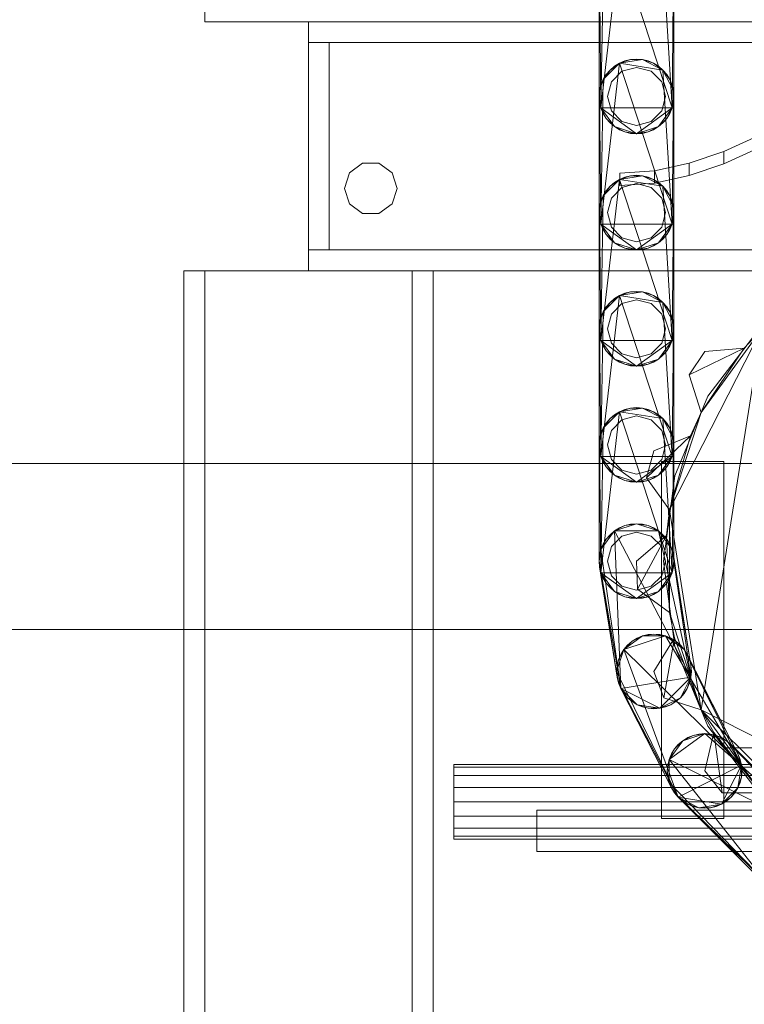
# Model space of a CAD drawing. Header units: millimetres. Extents: x -3490 to 61924, y -72580 to 6847.
# Tile 1041 of 1056: x 59777 to 59951, y 2380 to 2617. Entities that reach past the tile are written whole.
import ezdxf

# ---------------------------------------------------------------- set-up
doc = ezdxf.new("R2010")
doc.units = ezdxf.units.MM
doc.layers.add('lateral_secador', color=7, linetype='Continuous', lineweight=0)

msp = doc.modelspace()

# ---------------------------------------------------------------- linework, layer by layer
at = {"layer": 'lateral_secador'}
for p, q in [((59821.134, 2634.5), (59821.134, 2616.5)), ((59916.575, 2595.719), (59921.048, 2634.519)), ((59921.048, 2634.519), (59933.692, 2595.719)), ((59931.497, 2632.864), (59933.692, 2595.719)), ((59916.575, 2595.719), (59917.114, 2630.586)), ((59916.134, 2598.5), (59916.245, 2627.908)), ((59916.575, 2595.719), (59916.245, 2627.908)), ((59934.023, 2627.908), (59933.692, 2595.719)), ((59934.023, 2627.908), (59934.134, 2598.5)), ((59916.134, 2626.5), (59916.134, 2598.5)), ((59934.134, 2598.5), (59934.134, 2626.5)), ((59821.134, 2616.5), (60201.134, 2616.5)), ((59846.134, 2616.5), (60176.134, 2616.5)), ((59846.134, 2616.5), (59846.134, 2611.5)), ((59846.134, 2611.5), (60176.134, 2611.5)), ((59846.134, 2611.5), (59851.134, 2611.5)), ((59846.134, 2611.5), (59846.134, 2561.5)), ((59851.134, 2561.5), (59851.134, 2611.5)), ((59916.575, 2567.719), (59921.048, 2606.519)), ((59917.114, 2602.586), (59921.048, 2606.519)), ((59918.771, 2604.864), (59921.048, 2606.519)), ((59919.843, 2605.781), (59918.771, 2604.864)), ((59921.048, 2606.519), (59919.843, 2605.781)), ((59921.048, 2606.519), (59923.726, 2607.389)), ((59921.048, 2606.519), (59926.542, 2607.389)), ((59922.353, 2607.06), (59921.048, 2606.519)), ((59921.048, 2606.519), (59931.497, 2604.864)), ((59921.048, 2606.519), (59933.692, 2567.719)), ((59923.726, 2607.389), (59922.353, 2607.06)), ((59925.134, 2607.5), (59923.726, 2607.389)), ((59923.726, 2607.389), (59926.542, 2607.389)), ((59926.542, 2607.389), (59925.134, 2607.5)), ((59926.542, 2607.389), (59929.22, 2606.519)), ((59927.915, 2607.06), (59926.542, 2607.389)), ((59926.542, 2607.389), (59931.497, 2604.864)), ((59929.22, 2606.519), (59927.915, 2607.06)), ((59929.22, 2606.519), (59931.497, 2604.864)), ((59930.425, 2605.781), (59929.22, 2606.519)), ((59931.497, 2604.864), (59930.425, 2605.781)), ((59917.114, 2602.586), (59918.771, 2604.864)), ((59917.853, 2603.79), (59917.114, 2602.586)), ((59918.771, 2604.864), (59917.853, 2603.79)), ((59921.634, 2604.562), (59919.072, 2602)), ((59925.134, 2605.5), (59921.634, 2604.562)), ((59928.634, 2604.562), (59925.134, 2605.5)), ((59931.196, 2602), (59928.634, 2604.562)), ((59931.497, 2604.864), (59933.153, 2602.586)), ((59932.415, 2603.79), (59931.497, 2604.864)), ((59931.497, 2604.864), (59934.023, 2599.908)), ((59931.497, 2604.864), (59933.692, 2567.719)), ((59933.153, 2602.586), (59932.415, 2603.79)), ((59916.245, 2599.908), (59917.114, 2602.586)), ((59916.575, 2601.281), (59916.245, 2599.908)), ((59917.114, 2602.586), (59916.575, 2601.281)), ((59916.575, 2567.719), (59917.114, 2602.586)), ((59919.072, 2602), (59918.134, 2598.5)), ((59932.134, 2598.5), (59931.196, 2602)), ((59933.153, 2602.586), (59934.023, 2599.908)), ((59933.692, 2601.281), (59933.153, 2602.586)), ((59934.023, 2599.908), (59933.692, 2601.281)), ((59916.134, 2570.5), (59916.245, 2599.908)), ((59916.245, 2599.908), (59916.134, 2598.5)), ((59916.134, 2598.5), (59916.134, 2570.5)), ((59916.575, 2595.719), (59916.134, 2598.5)), ((59916.134, 2598.5), (59916.245, 2597.092)), ((59916.575, 2567.719), (59916.245, 2599.908)), ((59918.134, 2598.5), (59919.072, 2595)), ((59931.196, 2595), (59932.134, 2598.5)), ((59934.023, 2599.908), (59933.692, 2567.719)), ((59934.134, 2598.5), (59933.692, 2595.719)), ((59934.023, 2599.908), (59934.134, 2570.5)), ((59934.134, 2598.5), (59934.023, 2599.908)), ((59934.023, 2597.092), (59934.134, 2598.5)), ((59934.134, 2570.5), (59934.134, 2598.5)), ((59916.245, 2597.092), (59916.575, 2595.719)), ((59933.692, 2595.719), (59934.023, 2597.092)), ((59917.853, 2593.21), (59916.575, 2595.719)), ((59916.575, 2595.719), (59917.114, 2594.414)), ((59919.843, 2591.219), (59916.575, 2595.719)), ((59925.134, 2589.5), (59916.575, 2595.719)), ((59933.692, 2595.719), (59916.575, 2595.719)), ((59917.114, 2594.414), (59917.853, 2593.21)), ((59919.072, 2595), (59921.634, 2592.438)), ((59933.692, 2595.719), (59925.134, 2589.5)), ((59928.634, 2592.438), (59931.196, 2595)), ((59933.692, 2595.719), (59930.425, 2591.219)), ((59933.692, 2595.719), (59932.415, 2593.21)), ((59932.415, 2593.21), (59933.153, 2594.414)), ((59933.153, 2594.414), (59933.692, 2595.719)), ((59919.843, 2591.219), (59917.853, 2593.21)), ((59917.853, 2593.21), (59918.771, 2592.136)), ((59918.771, 2592.136), (59919.843, 2591.219)), ((59921.634, 2592.438), (59925.134, 2591.5)), ((59925.134, 2591.5), (59928.634, 2592.438)), ((59932.415, 2593.21), (59930.425, 2591.219)), ((59930.425, 2591.219), (59931.497, 2592.136)), ((59931.497, 2592.136), (59932.415, 2593.21)), ((59922.353, 2589.94), (59919.843, 2591.219)), ((59919.843, 2591.219), (59921.048, 2590.481)), ((59925.134, 2589.5), (59919.843, 2591.219)), ((59921.048, 2590.481), (59922.353, 2589.94)), ((59925.134, 2589.5), (59922.353, 2589.94)), ((59922.353, 2589.94), (59923.726, 2589.611)), ((59923.726, 2589.611), (59925.134, 2589.5)), ((59930.425, 2591.219), (59925.134, 2589.5)), ((59927.915, 2589.94), (59925.134, 2589.5)), ((59925.134, 2589.5), (59926.542, 2589.611)), ((59926.542, 2589.611), (59927.915, 2589.94)), ((59930.425, 2591.219), (59927.915, 2589.94)), ((59927.915, 2589.94), (59929.22, 2590.481)), ((59929.22, 2590.481), (59930.425, 2591.219)), ((59954.467, 2589), (59946.134, 2585.272)), ((59946.134, 2585.272), (59937.801, 2582.412)), ((59954.467, 2586), (59946.134, 2582.272)), ((59946.134, 2585.272), (59946.134, 2582.272)), ((59859.172, 2582.389), (59855.997, 2580.082)), ((59863.096, 2582.389), (59859.172, 2582.389)), ((59866.271, 2580.082), (59863.096, 2582.389)), ((59937.801, 2582.412), (59929.467, 2580.613)), ((59937.801, 2582.412), (59937.801, 2579.412)), ((59946.134, 2582.272), (59937.801, 2579.412)), ((59855.997, 2580.082), (59854.784, 2576.35)), ((59867.484, 2576.35), (59866.271, 2580.082)), ((59929.467, 2580.613), (59921.134, 2580)), ((59921.134, 2580), (59921.134, 2577)), ((59929.467, 2580.613), (59929.467, 2577.613)), ((59916.575, 2539.719), (59921.048, 2578.519)), ((59917.114, 2574.586), (59921.048, 2578.519)), ((59918.771, 2576.864), (59921.048, 2578.519)), ((59919.843, 2577.781), (59918.771, 2576.864)), ((59921.048, 2578.519), (59919.843, 2577.781)), ((59921.048, 2578.519), (59923.726, 2579.389)), ((59921.048, 2578.519), (59926.542, 2579.389)), ((59922.353, 2579.06), (59921.048, 2578.519)), ((59921.048, 2578.519), (59931.497, 2576.864)), ((59921.048, 2578.519), (59933.692, 2539.719)), ((59929.467, 2577.613), (59921.134, 2577)), ((59925.134, 2577.5), (59921.634, 2576.562)), ((59923.726, 2579.389), (59922.353, 2579.06)), ((59925.134, 2579.5), (59923.726, 2579.389)), ((59923.726, 2579.389), (59926.542, 2579.389)), ((59926.542, 2579.389), (59925.134, 2579.5)), ((59928.634, 2576.562), (59925.134, 2577.5)), ((59926.542, 2579.389), (59929.22, 2578.519)), ((59927.915, 2579.06), (59926.542, 2579.389)), ((59926.542, 2579.389), (59931.497, 2576.864)), ((59929.22, 2578.519), (59927.915, 2579.06)), ((59929.22, 2578.519), (59931.497, 2576.864)), ((59930.425, 2577.781), (59929.22, 2578.519)), ((59937.801, 2579.412), (59929.467, 2577.613)), ((59931.497, 2576.864), (59930.425, 2577.781)), ((59854.784, 2576.35), (59855.997, 2572.618)), ((59866.271, 2572.618), (59867.484, 2576.35)), ((59917.114, 2574.586), (59918.771, 2576.864)), ((59917.853, 2575.79), (59917.114, 2574.586)), ((59918.771, 2576.864), (59917.853, 2575.79)), ((59921.634, 2576.562), (59919.072, 2574)), ((59931.196, 2574), (59928.634, 2576.562)), ((59931.497, 2576.864), (59933.153, 2574.586)), ((59932.415, 2575.79), (59931.497, 2576.864)), ((59931.497, 2576.864), (59934.023, 2571.908)), ((59931.497, 2576.864), (59933.692, 2539.719)), ((59933.153, 2574.586), (59932.415, 2575.79)), ((59855.997, 2572.618), (59859.172, 2570.311)), ((59863.096, 2570.311), (59866.271, 2572.618)), ((59916.245, 2571.908), (59917.114, 2574.586)), ((59916.575, 2573.281), (59916.245, 2571.908)), ((59917.114, 2574.586), (59916.575, 2573.281)), ((59916.575, 2539.719), (59917.114, 2574.586)), ((59919.072, 2574), (59918.134, 2570.5)), ((59932.134, 2570.5), (59931.196, 2574)), ((59933.153, 2574.586), (59934.023, 2571.908)), ((59933.692, 2573.281), (59933.153, 2574.586)), ((59934.023, 2571.908), (59933.692, 2573.281)), ((59859.172, 2570.311), (59863.096, 2570.311)), ((59916.134, 2542.5), (59916.245, 2571.908)), ((59916.245, 2571.908), (59916.134, 2570.5)), ((59916.134, 2570.5), (59916.134, 2542.5)), ((59916.575, 2567.719), (59916.134, 2570.5)), ((59916.134, 2570.5), (59916.245, 2569.092)), ((59916.575, 2539.719), (59916.245, 2571.908)), ((59918.134, 2570.5), (59919.072, 2567)), ((59931.196, 2567), (59932.134, 2570.5)), ((59934.023, 2571.908), (59933.692, 2539.719)), ((59934.134, 2570.5), (59933.692, 2567.719)), ((59934.023, 2571.908), (59934.134, 2542.5)), ((59934.134, 2570.5), (59934.023, 2571.908)), ((59934.023, 2569.092), (59934.134, 2570.5)), ((59934.134, 2542.5), (59934.134, 2570.5)), ((59916.245, 2569.092), (59916.575, 2567.719)), ((59917.853, 2565.21), (59916.575, 2567.719)), ((59916.575, 2567.719), (59917.114, 2566.414)), ((59919.843, 2563.219), (59916.575, 2567.719)), ((59925.134, 2561.5), (59916.575, 2567.719)), ((59933.692, 2567.719), (59916.575, 2567.719)), ((59933.692, 2567.719), (59925.134, 2561.5)), ((59933.692, 2567.719), (59930.425, 2563.219)), ((59933.692, 2567.719), (59932.415, 2565.21)), ((59933.153, 2566.414), (59933.692, 2567.719)), ((59933.692, 2567.719), (59934.023, 2569.092)), ((59917.114, 2566.414), (59917.853, 2565.21)), ((59919.072, 2567), (59921.634, 2564.438)), ((59928.634, 2564.438), (59931.196, 2567)), ((59932.415, 2565.21), (59933.153, 2566.414)), ((59919.843, 2563.219), (59917.853, 2565.21)), ((59917.853, 2565.21), (59918.771, 2564.136)), ((59918.771, 2564.136), (59919.843, 2563.219)), ((59922.353, 2561.94), (59919.843, 2563.219)), ((59919.843, 2563.219), (59921.048, 2562.481)), ((59925.134, 2561.5), (59919.843, 2563.219)), ((59921.634, 2564.438), (59925.134, 2563.5)), ((59925.134, 2563.5), (59928.634, 2564.438)), ((59930.425, 2563.219), (59925.134, 2561.5)), ((59930.425, 2563.219), (59927.915, 2561.94)), ((59929.22, 2562.481), (59930.425, 2563.219)), ((59932.415, 2565.21), (59930.425, 2563.219)), ((59930.425, 2563.219), (59931.497, 2564.136)), ((59931.497, 2564.136), (59932.415, 2565.21)), ((59846.134, 2561.5), (60176.134, 2561.5)), ((59846.134, 2561.5), (59846.134, 2556.5)), ((59846.134, 2561.5), (59851.134, 2561.5)), ((59921.048, 2562.481), (59922.353, 2561.94)), ((59925.134, 2561.5), (59922.353, 2561.94)), ((59922.353, 2561.94), (59923.726, 2561.611)), ((59923.726, 2561.611), (59925.134, 2561.5)), ((59927.915, 2561.94), (59925.134, 2561.5)), ((59925.134, 2561.5), (59926.542, 2561.611)), ((59926.542, 2561.611), (59927.915, 2561.94)), ((59927.915, 2561.94), (59929.22, 2562.481)), ((59816.134, 2556.5), (59876.134, 2556.5)), ((59816.134, 2556.5), (59816.134, 20)), ((59816.134, 2556.5), (59821.134, 2556.5)), ((59821.134, 20), (59821.134, 2556.5)), ((59846.134, 2556.5), (60176.134, 2556.5)), ((59871.134, 2556.5), (59876.134, 2556.5)), ((59871.134, 2556.5), (59871.134, 20)), ((59876.134, 20), (59876.134, 2556.5)), ((59921.048, 2550.519), (59923.726, 2551.389)), ((59921.048, 2550.519), (59926.542, 2551.389)), ((59922.353, 2551.06), (59921.048, 2550.519)), ((59923.726, 2551.389), (59922.353, 2551.06)), ((59925.134, 2551.5), (59923.726, 2551.389)), ((59923.726, 2551.389), (59926.542, 2551.389)), ((59926.542, 2551.389), (59925.134, 2551.5)), ((59926.542, 2551.389), (59929.22, 2550.519)), ((59927.915, 2551.06), (59926.542, 2551.389)), ((59926.542, 2551.389), (59931.497, 2548.864)), ((59929.22, 2550.519), (59927.915, 2551.06)), ((59916.575, 2511.719), (59921.048, 2550.519)), ((59917.114, 2546.586), (59921.048, 2550.519)), ((59917.114, 2546.586), (59918.771, 2548.864)), ((59918.771, 2548.864), (59917.853, 2547.79)), ((59918.771, 2548.864), (59921.048, 2550.519)), ((59919.843, 2549.781), (59918.771, 2548.864)), ((59921.048, 2550.519), (59919.843, 2549.781)), ((59921.048, 2550.519), (59931.497, 2548.864)), ((59921.048, 2550.519), (59933.692, 2511.719)), ((59925.134, 2549.5), (59921.634, 2548.562)), ((59928.634, 2548.562), (59925.134, 2549.5)), ((59929.22, 2550.519), (59931.497, 2548.864)), ((59930.425, 2549.781), (59929.22, 2550.519)), ((59931.497, 2548.864), (59930.425, 2549.781)), ((59931.497, 2548.864), (59933.153, 2546.586)), ((59932.415, 2547.79), (59931.497, 2548.864)), ((59931.497, 2548.864), (59934.023, 2543.908)), ((59931.497, 2548.864), (59933.692, 2511.719)), ((59916.245, 2543.908), (59917.114, 2546.586)), ((59917.114, 2546.586), (59916.575, 2545.281)), ((59916.575, 2511.719), (59917.114, 2546.586)), ((59917.853, 2547.79), (59917.114, 2546.586)), ((59921.634, 2548.562), (59919.072, 2546)), ((59931.196, 2546), (59928.634, 2548.562)), ((59933.153, 2546.586), (59932.415, 2547.79)), ((59933.153, 2546.586), (59934.023, 2543.908)), ((59933.692, 2545.281), (59933.153, 2546.586)), ((59916.575, 2545.281), (59916.245, 2543.908)), ((59919.072, 2546), (59918.134, 2542.5)), ((59932.134, 2542.5), (59931.196, 2546)), ((59934.023, 2543.908), (59933.692, 2545.281)), ((59916.134, 2514.5), (59916.245, 2543.908)), ((59916.245, 2543.908), (59916.134, 2542.5)), ((59916.134, 2542.5), (59916.134, 2514.5)), ((59916.575, 2539.719), (59916.134, 2542.5)), ((59916.134, 2542.5), (59916.245, 2541.092)), ((59916.575, 2511.719), (59916.245, 2543.908)), ((59918.134, 2542.5), (59919.072, 2539)), ((59931.196, 2539), (59932.134, 2542.5)), ((59933.107, 2498.858), (59955.273, 2542.361)), ((59934.023, 2543.908), (59933.692, 2511.719)), ((59934.134, 2542.5), (59933.692, 2539.719)), ((59934.023, 2543.908), (59934.134, 2514.5)), ((59934.134, 2542.5), (59934.023, 2543.908)), ((59934.023, 2541.092), (59934.134, 2542.5)), ((59934.134, 2514.5), (59934.134, 2542.5)), ((59940.745, 2522.365), (59955.273, 2542.361)), ((59940.745, 2450.635), (59955.273, 2542.361)), ((59954.919, 2542.715), (59942.285, 2526.25)), ((59955.273, 2542.361), (59951.062, 2537.806)), ((59916.245, 2541.092), (59916.575, 2539.719)), ((59917.853, 2537.21), (59916.575, 2539.719)), ((59916.575, 2539.719), (59917.114, 2538.414)), ((59919.843, 2535.219), (59916.575, 2539.719)), ((59925.134, 2533.5), (59916.575, 2539.719)), ((59933.692, 2539.719), (59916.575, 2539.719)), ((59933.692, 2539.719), (59925.134, 2533.5)), ((59933.692, 2539.719), (59930.425, 2535.219)), ((59933.692, 2539.719), (59932.415, 2537.21)), ((59933.153, 2538.414), (59933.692, 2539.719)), ((59933.692, 2539.719), (59934.023, 2541.092)), ((59917.114, 2538.414), (59917.853, 2537.21)), ((59919.843, 2535.219), (59917.853, 2537.21)), ((59917.853, 2537.21), (59918.771, 2536.136)), ((59919.072, 2539), (59921.634, 2536.438)), ((59928.634, 2536.438), (59931.196, 2539)), ((59932.415, 2537.21), (59930.425, 2535.219)), ((59931.497, 2536.136), (59932.415, 2537.21)), ((59932.415, 2537.21), (59933.153, 2538.414)), ((59937.808, 2531.435), (59951.062, 2537.806)), ((59941.558, 2537.05), (59937.808, 2531.435)), ((59940.745, 2522.365), (59951.062, 2537.806)), ((59951.062, 2537.806), (59941.558, 2537.05)), ((59918.771, 2536.136), (59919.843, 2535.219)), ((59922.353, 2533.94), (59919.843, 2535.219)), ((59919.843, 2535.219), (59921.048, 2534.481)), ((59925.134, 2533.5), (59919.843, 2535.219)), ((59921.048, 2534.481), (59922.353, 2533.94)), ((59921.634, 2536.438), (59925.134, 2535.5)), ((59925.134, 2535.5), (59928.634, 2536.438)), ((59930.425, 2535.219), (59925.134, 2533.5)), ((59930.425, 2535.219), (59927.915, 2533.94)), ((59927.915, 2533.94), (59929.22, 2534.481)), ((59929.22, 2534.481), (59930.425, 2535.219)), ((59930.425, 2535.219), (59931.497, 2536.136)), ((59925.134, 2533.5), (59922.353, 2533.94)), ((59922.353, 2533.94), (59923.726, 2533.611)), ((59923.726, 2533.611), (59925.134, 2533.5)), ((59927.915, 2533.94), (59925.134, 2533.5)), ((59925.134, 2533.5), (59926.542, 2533.611)), ((59926.542, 2533.611), (59927.915, 2533.94)), ((59937.808, 2531.435), (59940.745, 2522.365)), ((59942.285, 2526.25), (59934.343, 2507.076)), ((59921.048, 2522.519), (59923.726, 2523.389)), ((59921.048, 2522.519), (59926.542, 2523.389)), ((59922.353, 2523.06), (59921.048, 2522.519)), ((59923.726, 2523.389), (59922.353, 2523.06)), ((59925.134, 2523.5), (59923.726, 2523.389)), ((59923.726, 2523.389), (59926.542, 2523.389)), ((59926.542, 2523.389), (59925.134, 2523.5)), ((59926.542, 2523.389), (59929.22, 2522.519)), ((59927.915, 2523.06), (59926.542, 2523.389)), ((59926.542, 2523.389), (59931.497, 2520.864)), ((59929.22, 2522.519), (59927.915, 2523.06)), ((59916.575, 2483.719), (59921.048, 2522.519)), ((59917.114, 2518.586), (59921.048, 2522.519)), ((59917.114, 2518.586), (59918.771, 2520.864)), ((59918.771, 2520.864), (59917.853, 2519.79)), ((59918.771, 2520.864), (59921.048, 2522.519)), ((59919.843, 2521.781), (59918.771, 2520.864)), ((59921.634, 2520.562), (59919.072, 2518)), ((59921.048, 2522.519), (59919.843, 2521.781)), ((59921.048, 2522.519), (59931.497, 2520.864)), ((59921.048, 2522.519), (59933.692, 2483.719)), ((59925.134, 2521.5), (59921.634, 2520.562)), ((59928.634, 2520.562), (59925.134, 2521.5)), ((59931.196, 2518), (59928.634, 2520.562)), ((59929.22, 2522.519), (59931.497, 2520.864)), ((59930.425, 2521.781), (59929.22, 2522.519)), ((59931.497, 2520.864), (59930.425, 2521.781)), ((59931.497, 2520.864), (59933.153, 2518.586)), ((59932.415, 2519.79), (59931.497, 2520.864)), ((59931.497, 2520.864), (59934.023, 2515.908)), ((59931.497, 2520.864), (59933.692, 2483.719)), ((59933.107, 2498.858), (59940.745, 2522.365)), ((59940.745, 2522.365), (59938.148, 2516.732)), ((59916.245, 2515.908), (59917.114, 2518.586)), ((59917.114, 2518.586), (59916.575, 2517.281)), ((59916.575, 2483.719), (59917.114, 2518.586)), ((59917.853, 2519.79), (59917.114, 2518.586)), ((59919.072, 2518), (59918.134, 2514.5)), ((59932.134, 2514.5), (59931.196, 2518)), ((59933.153, 2518.586), (59932.415, 2519.79)), ((59933.153, 2518.586), (59934.023, 2515.908)), ((59933.692, 2517.281), (59933.153, 2518.586)), ((59916.134, 2486.5), (59916.245, 2515.908)), ((59916.245, 2515.908), (59916.134, 2514.5)), ((59916.575, 2517.281), (59916.245, 2515.908)), ((59916.575, 2483.719), (59916.245, 2515.908)), ((59927.511, 2506.576), (59938.148, 2516.732)), ((59938.148, 2516.732), (59929.343, 2513.075)), ((59933.107, 2498.858), (59938.148, 2516.732)), ((59934.023, 2515.908), (59933.692, 2517.281)), ((59934.023, 2515.908), (59933.692, 2483.719)), ((59934.023, 2515.908), (59934.134, 2486.5)), ((59934.134, 2514.5), (59934.023, 2515.908)), ((59916.134, 2514.5), (59916.134, 2486.5)), ((59916.575, 2511.719), (59916.134, 2514.5)), ((59916.134, 2514.5), (59916.245, 2513.092)), ((59916.245, 2513.092), (59916.575, 2511.719)), ((59918.134, 2514.5), (59919.072, 2511)), ((59929.343, 2513.075), (59927.511, 2506.576)), ((59931.196, 2511), (59932.134, 2514.5)), ((59934.134, 2514.5), (59933.692, 2511.719)), ((59933.692, 2511.719), (59934.023, 2513.092)), ((59934.023, 2513.092), (59934.134, 2514.5)), ((59934.134, 2486.5), (59934.134, 2514.5)), ((59917.853, 2509.21), (59916.575, 2511.719)), ((59916.575, 2511.719), (59917.114, 2510.414)), ((59919.843, 2507.219), (59916.575, 2511.719)), ((59925.134, 2505.5), (59916.575, 2511.719)), ((59933.692, 2511.719), (59916.575, 2511.719)), ((59919.072, 2511), (59921.634, 2508.438)), ((59933.692, 2511.719), (59925.134, 2505.5)), ((59928.634, 2508.438), (59931.196, 2511)), ((59933.692, 2511.719), (59930.425, 2507.219)), ((59933.692, 2511.719), (59932.415, 2509.21)), ((59933.153, 2510.414), (59933.692, 2511.719)), ((40811.134, 2510), (60111.134, 2510)), ((59917.114, 2510.414), (59917.853, 2509.21)), ((59919.843, 2507.219), (59917.853, 2509.21)), ((59917.853, 2509.21), (59918.771, 2508.136)), ((59921.634, 2508.438), (59925.134, 2507.5)), ((59925.134, 2507.5), (59928.634, 2508.438)), ((59932.415, 2509.21), (59930.425, 2507.219)), ((59931.134, 2510.5), (59946.134, 2510.5)), ((59931.134, 2510.5), (59931.134, 2424.5)), ((59931.497, 2508.136), (59932.415, 2509.21)), ((59932.415, 2509.21), (59933.153, 2510.414)), ((59946.134, 2424.5), (59946.134, 2510.5)), ((59918.771, 2508.136), (59919.843, 2507.219)), ((59922.353, 2505.94), (59919.843, 2507.219)), ((59919.843, 2507.219), (59921.048, 2506.481)), ((59925.134, 2505.5), (59919.843, 2507.219)), ((59921.048, 2506.481), (59922.353, 2505.94)), ((59930.425, 2507.219), (59925.134, 2505.5)), ((59927.511, 2506.576), (59933.107, 2498.858)), ((59930.425, 2507.219), (59927.915, 2505.94)), ((59927.915, 2505.94), (59929.22, 2506.481)), ((59929.22, 2506.481), (59930.425, 2507.219)), ((59930.425, 2507.219), (59931.497, 2508.136)), ((59934.343, 2507.076), (59931.634, 2486.5)), ((59925.134, 2505.5), (59922.353, 2505.94)), ((59922.353, 2505.94), (59923.726, 2505.611)), ((59923.726, 2505.611), (59925.134, 2505.5)), ((59927.915, 2505.94), (59925.134, 2505.5)), ((59925.134, 2505.5), (59926.542, 2505.611)), ((59926.542, 2505.611), (59927.915, 2505.94)), ((59933.107, 2498.858), (59932.378, 2492.698)), ((59933.107, 2474.142), (59933.107, 2498.858)), ((59940.745, 2450.635), (59933.107, 2498.858)), ((59919.843, 2493.781), (59925.134, 2495.5)), ((59919.843, 2493.781), (59922.353, 2495.06)), ((59921.048, 2494.519), (59919.843, 2493.781)), ((59922.353, 2495.06), (59921.048, 2494.519)), ((59922.353, 2495.06), (59925.134, 2495.5)), ((59923.726, 2495.389), (59922.353, 2495.06)), ((59925.134, 2495.5), (59923.726, 2495.389)), ((59925.134, 2495.5), (59927.915, 2495.06)), ((59926.542, 2495.389), (59925.134, 2495.5)), ((59925.134, 2495.5), (59930.425, 2493.781)), ((59927.915, 2495.06), (59926.542, 2495.389)), ((59927.915, 2495.06), (59930.425, 2493.781)), ((59929.22, 2494.519), (59927.915, 2495.06)), ((59930.425, 2493.781), (59929.22, 2494.519)), ((59916.575, 2489.281), (59919.843, 2493.781)), ((59916.575, 2489.281), (59917.853, 2491.79)), ((59917.853, 2491.79), (59917.114, 2490.586)), ((59917.853, 2491.79), (59919.843, 2493.781)), ((59918.771, 2492.864), (59917.853, 2491.79)), ((59919.843, 2493.781), (59918.771, 2492.864)), ((59921.634, 2492.562), (59919.072, 2490)), ((59919.843, 2493.781), (59930.425, 2493.781)), ((59921.323, 2455.839), (59919.843, 2493.781)), ((59919.843, 2493.781), (59938.232, 2458.517)), ((59925.134, 2493.5), (59921.634, 2492.562)), ((59928.634, 2492.562), (59925.134, 2493.5)), ((59932.378, 2492.698), (59925.134, 2486.5)), ((59925.4, 2479.752), (59932.378, 2492.698)), ((59931.196, 2490), (59928.634, 2492.562)), ((59930.425, 2493.781), (59932.415, 2491.79)), ((59931.497, 2492.864), (59930.425, 2493.781)), ((59930.425, 2493.781), (59933.692, 2489.281)), ((59930.425, 2493.781), (59938.232, 2458.517)), ((59932.415, 2491.79), (59931.497, 2492.864)), ((59933.107, 2474.142), (59932.378, 2492.698)), ((59932.415, 2491.79), (59933.692, 2489.281)), ((59933.153, 2490.586), (59932.415, 2491.79)), ((59917.114, 2490.586), (59916.575, 2489.281)), ((59919.072, 2490), (59918.134, 2486.5)), ((59932.134, 2486.5), (59931.196, 2490)), ((59933.692, 2489.281), (59933.153, 2490.586)), ((59916.134, 2486.5), (59916.575, 2489.281)), ((59916.245, 2487.908), (59916.134, 2486.5)), ((59916.575, 2489.281), (59916.245, 2487.908)), ((59921.323, 2455.839), (59916.575, 2489.281)), ((59933.692, 2489.281), (59938.232, 2461.333)), ((59934.023, 2487.908), (59933.692, 2489.281)), ((59933.692, 2489.281), (59938.232, 2458.517)), ((59938.232, 2461.333), (59934.023, 2487.908)), ((59916.575, 2483.719), (59916.134, 2486.5)), ((59916.134, 2486.5), (59916.245, 2485.092)), ((59920.454, 2458.517), (59916.134, 2486.5)), ((59921.323, 2455.839), (59916.134, 2486.5)), ((59916.245, 2485.092), (59916.575, 2483.719)), ((59916.245, 2485.092), (59920.454, 2458.517)), ((59918.134, 2486.5), (59919.072, 2483)), ((59925.134, 2486.5), (59925.4, 2479.752)), ((59931.196, 2483), (59932.134, 2486.5)), ((59931.634, 2486.5), (59934.343, 2465.924)), ((59934.134, 2486.5), (59933.692, 2483.719)), ((59933.692, 2483.719), (59934.023, 2485.092)), ((59934.023, 2485.092), (59934.134, 2486.5)), ((59917.853, 2481.21), (59916.575, 2483.719)), ((59916.575, 2483.719), (59917.114, 2482.414)), ((59919.843, 2479.219), (59916.575, 2483.719)), ((59925.134, 2477.5), (59916.575, 2483.719)), ((59933.692, 2483.719), (59916.575, 2483.719)), ((59917.114, 2482.414), (59917.853, 2481.21)), ((59919.072, 2483), (59921.634, 2480.438)), ((59933.692, 2483.719), (59925.134, 2477.5)), ((59928.634, 2480.438), (59931.196, 2483)), ((59933.692, 2483.719), (59930.425, 2479.219)), ((59933.692, 2483.719), (59932.415, 2481.21)), ((59932.415, 2481.21), (59933.153, 2482.414)), ((59933.153, 2482.414), (59933.692, 2483.719)), ((59919.843, 2479.219), (59917.853, 2481.21)), ((59917.853, 2481.21), (59918.771, 2480.136)), ((59918.771, 2480.136), (59919.843, 2479.219)), ((59921.634, 2480.438), (59925.134, 2479.5)), ((59925.134, 2479.5), (59928.634, 2480.438)), ((59932.415, 2481.21), (59930.425, 2479.219)), ((59930.425, 2479.219), (59931.497, 2480.136)), ((59931.497, 2480.136), (59932.415, 2481.21)), ((59922.353, 2477.94), (59919.843, 2479.219)), ((59919.843, 2479.219), (59921.048, 2478.481)), ((59925.134, 2477.5), (59919.843, 2479.219)), ((59921.048, 2478.481), (59922.353, 2477.94)), ((59925.134, 2477.5), (59922.353, 2477.94)), ((59922.353, 2477.94), (59923.726, 2477.611)), ((59923.726, 2477.611), (59925.134, 2477.5)), ((59930.425, 2479.219), (59925.134, 2477.5)), ((59927.915, 2477.94), (59925.134, 2477.5)), ((59925.134, 2477.5), (59926.542, 2477.611)), ((59925.4, 2479.752), (59933.107, 2474.142)), ((59926.542, 2477.611), (59927.915, 2477.94)), ((59930.425, 2479.219), (59927.915, 2477.94)), ((59927.915, 2477.94), (59929.22, 2478.481)), ((59929.22, 2478.481), (59930.425, 2479.219)), ((59940.745, 2450.635), (59933.107, 2474.142)), ((59933.107, 2474.142), (59934.317, 2468.058)), ((40811.134, 2470), (60111.134, 2470)), ((59922.062, 2465.215), (59926.562, 2468.484)), ((59922.062, 2465.215), (59932.124, 2468.484)), ((59924.054, 2467.206), (59926.562, 2468.484)), ((59926.562, 2468.484), (59925.257, 2467.944)), ((59926.562, 2468.484), (59929.343, 2468.925)), ((59927.935, 2468.814), (59926.562, 2468.484)), ((59926.562, 2468.484), (59932.124, 2468.484)), ((59929.343, 2468.925), (59927.935, 2468.814)), ((59929.343, 2468.925), (59932.124, 2468.484)), ((59930.751, 2468.814), (59929.343, 2468.925)), ((59934.317, 2468.058), (59929.343, 2459.925)), ((59932.124, 2468.484), (59930.751, 2468.814)), ((59931.681, 2453.589), (59934.317, 2468.058)), ((59932.124, 2468.484), (59934.634, 2467.206)), ((59933.429, 2467.944), (59932.124, 2468.484)), ((59932.124, 2468.484), (59936.624, 2465.215)), ((59932.124, 2468.484), (59950.448, 2437.358)), ((59940.745, 2450.635), (59934.317, 2468.058)), ((59922.062, 2465.215), (59924.054, 2467.206)), ((59922.98, 2466.289), (59922.062, 2465.215)), ((59924.054, 2467.206), (59922.98, 2466.289)), ((59925.257, 2467.944), (59924.054, 2467.206)), ((59934.634, 2467.206), (59933.429, 2467.944)), ((59934.343, 2465.924), (59942.285, 2446.75)), ((59934.634, 2467.206), (59936.624, 2465.215)), ((59935.706, 2466.289), (59934.634, 2467.206)), ((59936.624, 2465.215), (59935.706, 2466.289)), ((59920.343, 2459.925), (59922.062, 2465.215)), ((59920.784, 2462.706), (59922.062, 2465.215)), ((59921.323, 2464.01), (59920.784, 2462.706)), ((59922.062, 2465.215), (59921.323, 2464.01)), ((59935.194, 2429.586), (59922.062, 2465.215)), ((59922.062, 2465.215), (59950.448, 2437.358)), ((59936.624, 2465.215), (59949.577, 2440.036)), ((59937.362, 2464.01), (59936.624, 2465.215)), ((59936.624, 2465.215), (59950.448, 2437.358)), ((59949.577, 2440.036), (59937.362, 2464.01)), ((59920.343, 2459.925), (59920.784, 2462.706)), ((59920.454, 2461.333), (59920.343, 2459.925)), ((59920.784, 2462.706), (59920.454, 2461.333)), ((59938.232, 2461.333), (59938.232, 2458.517)), ((59938.343, 2459.925), (59938.232, 2461.333)), ((59920.784, 2457.143), (59920.343, 2459.925)), ((59920.343, 2459.925), (59920.454, 2458.517)), ((59935.194, 2429.586), (59920.343, 2459.925)), ((59920.454, 2458.517), (59920.784, 2457.143)), ((59921.323, 2455.839), (59920.454, 2458.517)), ((59938.232, 2458.517), (59921.323, 2455.839)), ((59929.343, 2459.925), (59931.681, 2453.589)), ((59938.232, 2458.517), (59930.751, 2451.035)), ((59938.232, 2458.517), (59935.706, 2453.561)), ((59938.232, 2458.517), (59937.362, 2455.839)), ((59937.903, 2457.143), (59938.232, 2458.517)), ((59938.232, 2458.517), (59938.343, 2459.925)), ((59933.54, 2431.865), (59920.784, 2457.143)), ((59920.784, 2457.143), (59921.323, 2455.839)), ((59935.194, 2429.586), (59920.784, 2457.143)), ((59937.362, 2455.839), (59937.903, 2457.143)), ((59921.323, 2455.839), (59933.54, 2431.865)), ((59922.98, 2453.561), (59921.323, 2455.839)), ((59921.323, 2455.839), (59922.062, 2454.635)), ((59925.257, 2451.906), (59921.323, 2455.839)), ((59930.751, 2451.035), (59921.323, 2455.839)), ((59922.062, 2454.635), (59922.98, 2453.561)), ((59937.362, 2455.839), (59935.706, 2453.561)), ((59935.706, 2453.561), (59936.624, 2454.635)), ((59936.624, 2454.635), (59937.362, 2455.839)), ((59925.257, 2451.906), (59922.98, 2453.561)), ((59922.98, 2453.561), (59924.054, 2452.643)), ((59924.054, 2452.643), (59925.257, 2451.906)), ((59927.935, 2451.035), (59925.257, 2451.906)), ((59925.257, 2451.906), (59926.562, 2451.365)), ((59930.751, 2451.035), (59925.257, 2451.906)), ((59926.562, 2451.365), (59927.935, 2451.035)), ((59935.706, 2453.561), (59930.751, 2451.035)), ((59933.429, 2451.906), (59930.751, 2451.035)), ((59930.751, 2451.035), (59932.124, 2451.365)), ((59931.681, 2453.589), (59940.745, 2450.635)), ((59932.124, 2451.365), (59933.429, 2451.906)), ((59935.706, 2453.561), (59933.429, 2451.906)), ((59933.429, 2451.906), (59934.634, 2452.643)), ((59934.634, 2452.643), (59935.706, 2453.561)), ((59930.751, 2451.035), (59927.935, 2451.035)), ((59927.935, 2451.035), (59929.343, 2450.925)), ((59929.343, 2450.925), (59930.751, 2451.035)), ((59955.273, 2430.639), (59940.745, 2450.635)), ((59940.745, 2450.635), (59943.775, 2445.223)), ((59975.269, 2416.111), (59940.745, 2450.635)), ((60023.491, 2408.473), (59940.745, 2450.635)), ((59942.285, 2446.75), (59954.919, 2430.285)), ((59932.999, 2438.732), (59941.558, 2444.95)), ((59936.269, 2443.232), (59941.558, 2444.95)), ((59936.269, 2443.232), (59938.776, 2444.51)), ((59938.776, 2444.51), (59937.472, 2443.969)), ((59938.776, 2444.51), (59941.558, 2444.95)), ((59940.151, 2444.84), (59938.776, 2444.51)), ((59941.558, 2444.95), (59940.151, 2444.84)), ((59943.775, 2445.223), (59941.558, 2435.95)), ((59941.558, 2444.95), (59944.339, 2444.51)), ((59942.966, 2444.84), (59941.558, 2444.95)), ((59941.558, 2444.95), (59946.849, 2443.232)), ((59941.558, 2444.95), (59968.603, 2421.01)), ((59944.339, 2444.51), (59942.966, 2444.84)), ((59945.739, 2430.647), (59943.775, 2445.223)), ((59955.273, 2430.639), (59943.775, 2445.223)), ((59944.339, 2444.51), (59946.849, 2443.232)), ((59945.644, 2443.969), (59944.339, 2444.51)), ((59932.999, 2438.732), (59936.269, 2443.232)), ((59934.276, 2441.24), (59936.269, 2443.232)), ((59935.194, 2442.314), (59934.276, 2441.24)), ((59936.269, 2443.232), (59935.194, 2442.314)), ((59937.472, 2443.969), (59936.269, 2443.232)), ((59946.849, 2443.232), (59945.644, 2443.969)), ((59946.849, 2443.232), (59966.948, 2423.289)), ((59947.923, 2442.314), (59946.849, 2443.232)), ((59946.849, 2443.232), (59968.603, 2421.01)), ((59966.948, 2423.289), (59947.923, 2442.314)), ((59932.999, 2438.732), (59934.276, 2441.24)), ((59933.54, 2440.036), (59932.999, 2438.732)), ((59934.276, 2441.24), (59933.54, 2440.036)), ((59946.134, 2441.5), (60076.134, 2441.5)), ((59946.134, 2441.5), (59946.134, 2426.5)), ((59949.577, 2440.036), (59950.448, 2437.358)), ((59950.118, 2438.732), (59949.577, 2440.036)), ((59881.134, 2436.815), (59881.134, 2437.5)), ((59881.134, 2437.5), (60131.134, 2437.5)), ((59932.558, 2435.95), (59932.999, 2438.732)), ((59932.669, 2437.358), (59932.558, 2435.95)), ((59932.999, 2438.732), (59932.669, 2437.358)), ((59932.999, 2433.169), (59932.999, 2438.732)), ((59956.499, 2408.906), (59932.999, 2438.732)), ((59932.999, 2438.732), (59968.603, 2421.01)), ((59950.448, 2437.358), (59935.194, 2429.586)), ((59950.448, 2437.358), (59945.644, 2427.931)), ((59950.448, 2437.358), (59949.577, 2431.865)), ((59950.448, 2437.358), (59950.118, 2438.732)), ((59950.448, 2437.358), (59950.448, 2434.542)), ((59950.558, 2435.95), (59950.448, 2437.358)), ((59881.134, 2434.864), (59881.134, 2436.815)), ((59881.134, 2436.815), (60131.134, 2436.815)), ((59881.134, 2431.944), (59881.134, 2434.864)), ((59881.134, 2434.864), (60131.134, 2434.864)), ((59932.999, 2433.169), (59932.558, 2435.95)), ((59932.558, 2435.95), (59932.669, 2434.542)), ((59941.558, 2435.95), (59945.739, 2430.647)), ((59950.448, 2434.542), (59950.558, 2435.95)), ((59932.669, 2434.542), (59932.999, 2433.169)), ((59934.276, 2430.66), (59932.999, 2433.169)), ((59932.999, 2433.169), (59933.54, 2431.865)), ((59956.499, 2408.906), (59932.999, 2433.169)), ((59950.448, 2434.542), (59949.577, 2431.865)), ((59949.577, 2431.865), (59950.118, 2433.169)), ((59950.118, 2433.169), (59950.448, 2434.542)), ((59881.134, 2428.5), (59881.134, 2431.944)), ((59881.134, 2431.944), (60131.134, 2431.944)), ((59933.54, 2431.865), (59934.276, 2430.66)), ((59935.194, 2429.586), (59933.54, 2431.865)), ((59954.22, 2410.561), (59934.276, 2430.66)), ((59934.276, 2430.66), (59935.194, 2429.586)), ((59956.499, 2408.906), (59934.276, 2430.66)), ((59949.577, 2431.865), (59945.644, 2427.931)), ((59945.739, 2430.647), (59955.273, 2430.639)), ((59949.577, 2431.865), (59947.923, 2429.586)), ((59947.923, 2429.586), (59948.839, 2430.66)), ((59948.839, 2430.66), (59949.577, 2431.865)), ((59881.134, 2425.056), (59881.134, 2428.5)), ((60131.134, 2428.5), (59881.134, 2428.5)), ((59935.194, 2429.586), (59954.22, 2410.561)), ((59937.472, 2427.931), (59935.194, 2429.586)), ((59935.194, 2429.586), (59936.269, 2428.669)), ((59940.151, 2427.061), (59935.194, 2429.586)), ((59945.644, 2427.931), (59935.194, 2429.586)), ((59936.269, 2428.669), (59937.472, 2427.931)), ((59940.151, 2427.061), (59937.472, 2427.931)), ((59937.472, 2427.931), (59938.776, 2427.391)), ((59945.644, 2427.931), (59940.151, 2427.061)), ((59945.644, 2427.931), (59942.966, 2427.061)), ((59944.339, 2427.391), (59945.644, 2427.931)), ((59947.923, 2429.586), (59945.644, 2427.931)), ((59945.644, 2427.931), (59946.849, 2428.669)), ((59946.849, 2428.669), (59947.923, 2429.586)), ((59901.134, 2426.5), (60131.134, 2426.5)), ((59901.134, 2426.5), (59901.134, 2416.5)), ((59938.776, 2427.391), (59940.151, 2427.061)), ((59942.966, 2427.061), (59940.151, 2427.061)), ((59940.151, 2427.061), (59941.558, 2426.95)), ((59941.558, 2426.95), (59942.966, 2427.061)), ((59942.966, 2427.061), (59944.339, 2427.391)), ((59946.134, 2426.5), (60076.134, 2426.5)), ((59881.134, 2425.056), (59881.134, 2422.136)), ((59881.134, 2425.056), (60131.134, 2425.056)), ((59931.134, 2424.5), (59946.134, 2424.5)), ((59881.134, 2422.136), (59881.134, 2420.185)), ((59881.134, 2422.136), (60131.134, 2422.136)), ((59881.134, 2420.185), (59881.134, 2419.5)), ((59881.134, 2420.185), (60131.134, 2420.185)), ((59881.134, 2419.5), (60131.134, 2419.5)), ((59901.134, 2416.5), (60131.134, 2416.5))]:
    msp.add_line(p, q, dxfattribs=at)

doc.saveas('drawing.dxf')
